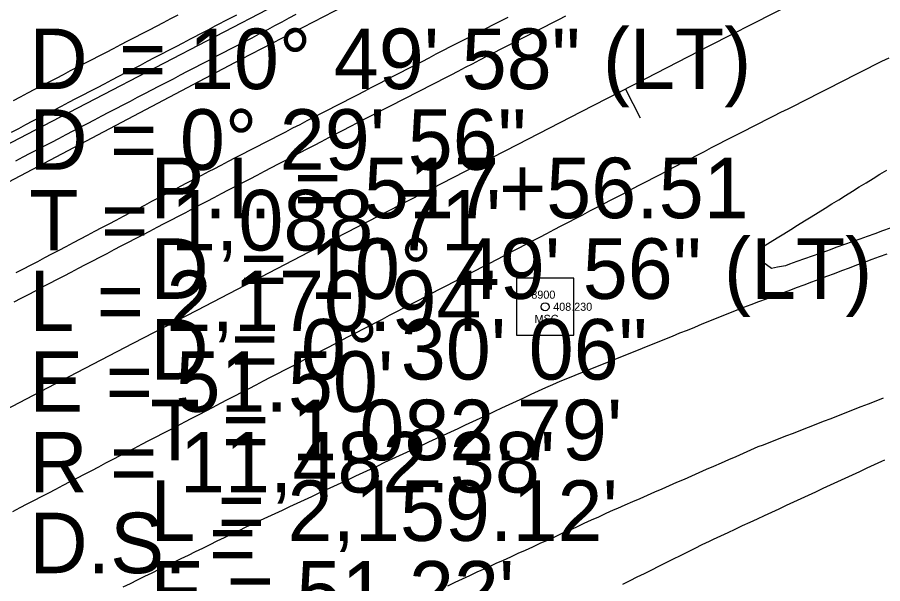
# Model space of a CAD drawing. Extents: x 1901471 to 1963503, y 756461 to 799997.
# Drawn here: x 1928642.5 to 1928749.8, y 772581.7 to 772651.9 of the extents above; entities that cross this region are included whole.
import ezdxf

# ---------------------------------------------------------------- set-up
doc = ezdxf.new("R2010")
doc.units = 0
for name, color, linetype in [('RD_EX_DR_ErosCtrl', 7, 'Continuous'), ('RD_EX_Fence_Other', 7, 'Continuous'), ('RD_EX_H2O', 7, 'Continuous'), ('RD_EX_Road', 7, 'Continuous'), ('RD_EX_Road_txCode', 7, 'Continuous'), ('RD_HC_Cl', 7, 'Continuous'), ('RD_HC_Data', 7, 'Continuous'), ('RD_HC_Data_Tic', 7, 'Continuous'), ('RD_HC_Survey', 7, 'Continuous'), ('RD_HC_txCode', 7, 'Continuous'), ('RD_SMD_Locator', 7, 'Continuous')]:
    doc.layers.add(name, color=color, linetype=linetype)

msp = doc.modelspace()

# ---------------------------------------------------------------- linework, layer by layer
at = {"layer": 'RD_EX_DR_ErosCtrl'}
for points in [[(1928642.04, 772641.59), (1928642.93, 772642.05), (1928643.81, 772642.52), (1928644.7, 772642.98), (1928645.59, 772643.44), (1928646.47, 772643.9), (1928647.36, 772644.36), (1928648.25, 772644.82), (1928649.13, 772645.29), (1928650.02, 772645.75), (1928650.91, 772646.21), (1928651.79, 772646.67), (1928652.67, 772647.13), (1928653.56, 772647.59), (1928654.45, 772648.05), (1928655.34, 772648.51), (1928656.23, 772648.97), (1928657.11, 772649.43), (1928658, 772649.89), (1928658.89, 772650.35), (1928659.78, 772650.81), (1928660.66, 772651.27), (1928661.55, 772651.73), (1928662.44, 772652.19)], [(1928677.05, 772652.24), (1928676.17, 772651.77), (1928675.29, 772651.29), (1928674.41, 772650.82), (1928673.53, 772650.35), (1928673.34, 772650.25), (1928672.46, 772649.79), (1928671.57, 772649.32), (1928670.68, 772648.86), (1928670.68, 772648.86), (1928669.8, 772648.4), (1928668.91, 772647.94), (1928668.02, 772647.48), (1928667.14, 772647.02), (1928666.25, 772646.55), (1928665.36, 772646.09), (1928664.48, 772645.63), (1928663.59, 772645.17), (1928662.7, 772644.71), (1928661.82, 772644.24), (1928660.93, 772643.78), (1928660.04, 772643.32), (1928659.16, 772642.86), (1928658.27, 772642.4), (1928657.38, 772641.94), (1928656.5, 772641.47), (1928655.61, 772641.01), (1928654.72, 772640.55), (1928653.84, 772640.09), (1928652.95, 772639.63), (1928652.06, 772639.16), (1928651.18, 772638.7), (1928650.29, 772638.24), (1928649.4, 772637.78), (1928648.52, 772637.32), (1928647.63, 772636.85), (1928646.74, 772636.39), (1928645.86, 772635.93), (1928644.97, 772635.47), (1928644.08, 772635.01), (1928643.2, 772634.55), (1928642.31, 772634.08)]]:
    msp.add_lwpolyline(points, dxfattribs=at)
at = {"layer": 'RD_EX_Fence_Other'}
msp.add_lwpolyline([(1928917.87, 772770.09), (1928867.58, 772745.7), (1928819.7, 772722.09), (1928769.62, 772697.1), (1928720.17, 772672.48), (1928670.24, 772646.66), (1928620.65, 772620.52), (1928563.65, 772590.34), (1928513.62, 772563.01), (1928468.74, 772538.96), (1928433.42, 772519.49), (1928395.84, 772498.25), (1928359.58, 772477.65), (1928320.9, 772456.31), (1928299.49, 772447.1), (1928277.55, 772438.33)], dxfattribs=at)
at = {"layer": 'RD_EX_H2O'}
msp.add_lwpolyline([(1928641.8, 772637.67), (1928642.69, 772638.13), (1928643.58, 772638.59), (1928644.46, 772639.05), (1928645.35, 772639.51), (1928646.24, 772639.98), (1928647.12, 772640.44), (1928648.01, 772640.9), (1928648.9, 772641.36), (1928649.78, 772641.82), (1928650.67, 772642.28), (1928651.56, 772642.75), (1928652.44, 772643.21), (1928653.33, 772643.67), (1928654.22, 772644.13), (1928655.11, 772644.59), (1928655.99, 772645.05), (1928656.88, 772645.52), (1928657.77, 772645.98), (1928658.65, 772646.44), (1928659.54, 772646.9), (1928660.43, 772647.36), (1928661.31, 772647.82), (1928662.2, 772648.29), (1928663.09, 772648.75), (1928663.97, 772649.21), (1928664.39, 772649.43), (1928665.28, 772649.89), (1928666.16, 772650.36), (1928667.05, 772650.82), (1928668.82, 772651.75), (1928669.71, 772652.21)], dxfattribs=at)
at = {"layer": 'RD_EX_Road'}
for points in [[(1928642.12, 772616.62), (1928643, 772617.09), (1928643.89, 772617.55), (1928644.78, 772618.01), (1928645.66, 772618.47), (1928646.55, 772618.94), (1928647.44, 772619.4), (1928648.32, 772619.86), (1928649.21, 772620.32), (1928650.1, 772620.79), (1928650.98, 772621.25), (1928651.87, 772621.71), (1928652.75, 772622.17), (1928653.64, 772622.64), (1928654.53, 772623.1), (1928655.41, 772623.56), (1928656.3, 772624.02), (1928657.19, 772624.49), (1928658.07, 772624.95), (1928658.96, 772625.41), (1928659.85, 772625.87), (1928660.73, 772626.34), (1928661.62, 772626.8), (1928662.5, 772627.26), (1928663.39, 772627.72), (1928664.28, 772628.19), (1928665.16, 772628.65), (1928666.05, 772629.11), (1928666.94, 772629.58), (1928667.82, 772630.04), (1928668.71, 772630.5), (1928669.6, 772630.96), (1928670.48, 772631.43), (1928671.37, 772631.89), (1928672.26, 772632.35), (1928673.14, 772632.81), (1928674.03, 772633.28), (1928674.91, 772633.74), (1928675.8, 772634.2), (1928676.69, 772634.66), (1928677.57, 772635.13), (1928678.46, 772635.59), (1928679.35, 772636.05), (1928680.23, 772636.51), (1928681.12, 772636.98), (1928682.01, 772637.44), (1928682.89, 772637.9), (1928683.78, 772638.36), (1928684.72, 772638.85), (1928685.61, 772639.3), (1928686.5, 772639.76), (1928687.39, 772640.22), (1928688.28, 772640.67), (1928689.17, 772641.13), (1928690.06, 772641.59), (1928690.95, 772642.04), (1928691.84, 772642.5), (1928692.72, 772642.96), (1928693.61, 772643.41), (1928694.5, 772643.87), (1928695.39, 772644.33), (1928696.28, 772644.78), (1928697.17, 772645.24), (1928698.06, 772645.7), (1928698.95, 772646.15), (1928699.84, 772646.61), (1928700.73, 772647.07), (1928701.62, 772647.52), (1928702.51, 772647.98), (1928703.4, 772648.44), (1928704.29, 772648.89), (1928705.18, 772649.35), (1928706.07, 772649.81), (1928706.96, 772650.26), (1928707.85, 772650.72), (1928708.73, 772651.18), (1928709.62, 772651.63), (1928710.51, 772652.09)], [(1928642.39, 772620.25), (1928643.28, 772620.72), (1928644.16, 772621.18), (1928645.05, 772621.65), (1928645.93, 772622.11), (1928646.82, 772622.58), (1928647.7, 772623.04), (1928648.59, 772623.51), (1928649.47, 772623.97), (1928650.36, 772624.44), (1928651.24, 772624.9), (1928652.13, 772625.37), (1928653.01, 772625.83), (1928653.9, 772626.3), (1928654.78, 772626.76), (1928655.67, 772627.23), (1928656.55, 772627.69), (1928657.44, 772628.16), (1928658.32, 772628.62), (1928659.21, 772629.09), (1928660.09, 772629.55), (1928660.98, 772630.02), (1928661.86, 772630.49), (1928662.75, 772630.95), (1928663.63, 772631.42), (1928664.52, 772631.88), (1928665.4, 772632.35), (1928666.29, 772632.81), (1928666.91, 772633.13), (1928667.8, 772633.59), (1928668.69, 772634.05), (1928669.58, 772634.51), (1928670.46, 772634.97), (1928671.35, 772635.42), (1928672.24, 772635.88), (1928673.13, 772636.34), (1928674.02, 772636.8), (1928674.91, 772637.26), (1928675.79, 772637.72), (1928676.68, 772638.18), (1928677.57, 772638.63), (1928678.46, 772639.09), (1928679.35, 772639.55), (1928680.24, 772640.01), (1928681.13, 772640.47), (1928682.01, 772640.93), (1928682.9, 772641.39), (1928683.79, 772641.84), (1928684.68, 772642.3), (1928685.57, 772642.76), (1928686.46, 772643.22), (1928687.35, 772643.68), (1928688.23, 772644.14), (1928689.12, 772644.6), (1928690.01, 772645.05), (1928690.9, 772645.51), (1928691.79, 772645.97), (1928692.68, 772646.43), (1928693.56, 772646.89), (1928694.45, 772647.35), (1928695.34, 772647.81), (1928696.23, 772648.26), (1928697.12, 772648.72), (1928698.01, 772649.18), (1928698.9, 772649.64), (1928699.78, 772650.1), (1928700.67, 772650.56), (1928701.56, 772651.02), (1928702.45, 772651.47), (1928703.34, 772651.93)], [(1928750.52, 772646.85), (1928749.62, 772646.4), (1928748.73, 772645.95), (1928747.84, 772645.49), (1928746.95, 772645.04), (1928746.05, 772644.59), (1928745.16, 772644.14), (1928744.27, 772643.69), (1928743.38, 772643.24), (1928742.48, 772642.79), (1928741.59, 772642.34), (1928740.7, 772641.89), (1928739.81, 772641.44), (1928738.92, 772640.98), (1928738.02, 772640.53), (1928737.13, 772640.08), (1928736.24, 772639.63), (1928735.35, 772639.18), (1928734.45, 772638.73), (1928733.56, 772638.28), (1928732.67, 772637.83), (1928731.78, 772637.38), (1928730.89, 772636.92), (1928730.29, 772636.62), (1928729.41, 772636.16), (1928728.52, 772635.7), (1928727.63, 772635.24), (1928726.75, 772634.78), (1928725.86, 772634.32), (1928724.97, 772633.85), (1928724.09, 772633.39), (1928723.2, 772632.93), (1928722.31, 772632.47), (1928721.42, 772632.01), (1928720.54, 772631.55), (1928719.65, 772631.08), (1928718.76, 772630.62), (1928717.88, 772630.16), (1928716.99, 772629.7), (1928716.1, 772629.24), (1928715.22, 772628.78), (1928714.33, 772628.31), (1928713.44, 772627.85), (1928712.56, 772627.39), (1928711.67, 772626.93), (1928710.78, 772626.47), (1928709.9, 772626.01), (1928709.01, 772625.54), (1928708.12, 772625.08), (1928707.24, 772624.62), (1928706.35, 772624.16), (1928705.46, 772623.7), (1928704.58, 772623.24), (1928703.69, 772622.77), (1928702.8, 772622.31), (1928701.92, 772621.85), (1928701.03, 772621.39), (1928700.14, 772620.93), (1928699.26, 772620.47), (1928698.37, 772620), (1928697.48, 772619.54), (1928696.59, 772619.08), (1928695.71, 772618.62), (1928694.82, 772618.16), (1928693.93, 772617.7), (1928693.05, 772617.23), (1928692.16, 772616.77), (1928691.27, 772616.31), (1928690.39, 772615.85), (1928689.5, 772615.39), (1928688.61, 772614.93), (1928687.73, 772614.46), (1928686.84, 772614), (1928686.28, 772613.71), (1928685.39, 772613.25), (1928684.51, 772612.79), (1928683.62, 772612.33), (1928682.73, 772611.86), (1928681.85, 772611.4), (1928680.96, 772610.94), (1928680.07, 772610.48), (1928679.19, 772610.02), (1928678.3, 772609.56), (1928677.41, 772609.09), (1928676.53, 772608.63), (1928675.64, 772608.17), (1928674.75, 772607.71), (1928673.87, 772607.25), (1928672.98, 772606.78), (1928672.09, 772606.32), (1928671.21, 772605.86), (1928670.32, 772605.4), (1928669.43, 772604.94), (1928668.55, 772604.48), (1928667.66, 772604.01), (1928666.77, 772603.55), (1928665.89, 772603.09), (1928665, 772602.63), (1928664.11, 772602.17), (1928663.23, 772601.71), (1928662.34, 772601.24), (1928661.45, 772600.78), (1928660.57, 772600.32), (1928659.68, 772599.86), (1928658.79, 772599.4), (1928657.91, 772598.93), (1928657.02, 772598.47), (1928656.13, 772598.01), (1928655.24, 772597.55), (1928654.36, 772597.09), (1928653.47, 772596.63), (1928652.58, 772596.16), (1928651.7, 772595.7), (1928650.81, 772595.24), (1928649.92, 772594.78), (1928649.04, 772594.32), (1928648.15, 772593.86), (1928647.26, 772593.39), (1928646.38, 772592.93), (1928645.49, 772592.47), (1928644.6, 772592.01), (1928643.72, 772591.55), (1928642.83, 772591.08), (1928641.94, 772590.62)], [(1928750.69, 772625.76), (1928749.75, 772625.42), (1928748.81, 772625.08), (1928747.87, 772624.74), (1928746.93, 772624.41), (1928745.99, 772624.07), (1928745.04, 772623.73), (1928744.1, 772623.39), (1928743.16, 772623.05), (1928742.92, 772622.96), (1928741.98, 772622.62), (1928741.04, 772622.29), (1928740.09, 772621.95), (1928739.15, 772621.62), (1928738.21, 772621.28), (1928737.72, 772621.11), (1928736.74, 772620.91), (1928735.99, 772620.76), (1928734.92, 772621.55), (1928734.61, 772622.5), (1928734.54, 772622.7), (1928734.98, 772623.5), (1928735.83, 772624.03), (1928736.68, 772624.55), (1928737.53, 772625.08), (1928738.38, 772625.6), (1928739.23, 772626.13), (1928740.08, 772626.66), (1928740.93, 772627.18), (1928741.78, 772627.71), (1928742.63, 772628.24), (1928743.48, 772628.76), (1928744.33, 772629.29), (1928745.18, 772629.81), (1928746.03, 772630.34), (1928746.88, 772630.87), (1928747.73, 772631.39), (1928748.58, 772631.92), (1928749.43, 772632.45), (1928750.28, 772632.97)], [(1928655.63, 772581.3), (1928656.53, 772581.74), (1928657.42, 772582.17), (1928658.32, 772582.61), (1928659.22, 772583.05), (1928660.12, 772583.49), (1928661.02, 772583.93), (1928661.92, 772584.36), (1928662.82, 772584.8), (1928663.72, 772585.24), (1928664.61, 772585.68), (1928665.51, 772586.11), (1928666.41, 772586.55), (1928667.31, 772586.99), (1928668.21, 772587.43), (1928669.11, 772587.87), (1928670.01, 772588.3), (1928670.87, 772588.73), (1928671.78, 772589.15), (1928672.68, 772589.57), (1928673.59, 772589.99), (1928674.5, 772590.41), (1928675.4, 772590.83), (1928676.31, 772591.26), (1928677.22, 772591.68), (1928678.12, 772592.1), (1928679.03, 772592.52), (1928679.94, 772592.94), (1928680.84, 772593.36), (1928681.75, 772593.78), (1928682.65, 772594.21), (1928683.56, 772594.63), (1928684.47, 772595.05), (1928685.37, 772595.47), (1928686.28, 772595.89), (1928687.19, 772596.31), (1928688.09, 772596.74), (1928689, 772597.16), (1928689.91, 772597.58), (1928690.81, 772598), (1928691.72, 772598.42), (1928692.62, 772598.84), (1928693.53, 772599.26), (1928694.44, 772599.69), (1928695.34, 772600.11), (1928696.25, 772600.53), (1928697.16, 772600.95), (1928698.06, 772601.37), (1928698.97, 772601.79), (1928699.88, 772602.22), (1928700.78, 772602.64), (1928701.69, 772603.06), (1928702.59, 772603.48), (1928703.5, 772603.9), (1928704.41, 772604.32), (1928705.31, 772604.74), (1928706.22, 772605.17), (1928707.13, 772605.59), (1928708.03, 772606.01), (1928708.88, 772606.4), (1928709.81, 772606.78), (1928710.74, 772607.15), (1928711.66, 772607.53), (1928712.59, 772607.9), (1928713.52, 772608.28), (1928714.44, 772608.65), (1928715.37, 772609.02), (1928716.3, 772609.4), (1928717.23, 772609.77), (1928718.15, 772610.15), (1928719.08, 772610.52), (1928720.01, 772610.89), (1928720.93, 772611.27), (1928721.86, 772611.64), (1928722.79, 772612.02), (1928723.71, 772612.39), (1928724.64, 772612.77), (1928725.57, 772613.14), (1928726.49, 772613.51), (1928727.42, 772613.89), (1928728.35, 772614.26), (1928729.28, 772614.64), (1928730.2, 772615.01), (1928731.13, 772615.38), (1928732.06, 772615.76), (1928732.55, 772615.96), (1928733.49, 772616.31), (1928734.42, 772616.66), (1928735.36, 772617.01), (1928736.29, 772617.36), (1928737.23, 772617.7), (1928738.17, 772618.05), (1928739.1, 772618.4), (1928740.04, 772618.75), (1928740.98, 772619.1), (1928741.91, 772619.45), (1928742.85, 772619.8), (1928743.79, 772620.15), (1928744.72, 772620.5), (1928745.66, 772620.85), (1928746.59, 772621.2), (1928747.53, 772621.55), (1928748.47, 772621.9), (1928749.4, 772622.25), (1928750.34, 772622.6)], [(1928749.85, 772604.68), (1928748.92, 772604.32), (1928747.99, 772603.96), (1928747.06, 772603.6), (1928746.13, 772603.23), (1928745.2, 772602.87), (1928744.26, 772602.51), (1928743.33, 772602.15), (1928742.4, 772601.78), (1928741.47, 772601.42), (1928740.54, 772601.06), (1928739.61, 772600.69), (1928738.67, 772600.33), (1928737.74, 772599.97), (1928736.81, 772599.61), (1928735.88, 772599.24), (1928734.95, 772598.88), (1928734.32, 772598.64), (1928733.4, 772598.24), (1928732.49, 772597.83), (1928731.57, 772597.43), (1928730.65, 772597.03), (1928729.74, 772596.63), (1928728.82, 772596.23), (1928727.91, 772595.83), (1928726.99, 772595.43), (1928726.08, 772595.03), (1928725.16, 772594.63), (1928724.24, 772594.23), (1928723.33, 772593.83), (1928722.41, 772593.43), (1928721.5, 772593.03), (1928720.58, 772592.63), (1928719.67, 772592.23), (1928718.75, 772591.83), (1928717.83, 772591.43), (1928716.92, 772591.02), (1928716.38, 772590.79), (1928715.47, 772590.38), (1928714.56, 772589.96), (1928713.65, 772589.55), (1928712.74, 772589.14), (1928711.83, 772588.72), (1928710.92, 772588.31), (1928710.01, 772587.9), (1928709.1, 772587.48), (1928708.19, 772587.07), (1928707.28, 772586.66), (1928706.37, 772586.24), (1928705.46, 772585.83), (1928704.55, 772585.42), (1928703.64, 772585), (1928702.73, 772584.59), (1928701.81, 772584.18), (1928700.9, 772583.76), (1928699.99, 772583.35), (1928699.46, 772583.11), (1928698.55, 772582.68), (1928697.65, 772582.26), (1928696.74, 772581.84), (1928695.84, 772581.41)], [(1928750.01, 772597.02), (1928749.62, 772596.84), (1928748.71, 772596.42), (1928747.8, 772596), (1928746.89, 772595.58), (1928745.99, 772595.16), (1928745.08, 772594.74), (1928744.17, 772594.32), (1928743.27, 772593.9), (1928742.36, 772593.48), (1928741.45, 772593.06), (1928740.55, 772592.64), (1928739.64, 772592.22), (1928738.73, 772591.79), (1928737.82, 772591.37), (1928736.92, 772590.95), (1928736.01, 772590.53), (1928735.1, 772590.11), (1928734.2, 772589.69), (1928733.29, 772589.27), (1928732.38, 772588.85), (1928731.47, 772588.43), (1928730.57, 772588.01), (1928729.66, 772587.59), (1928728.75, 772587.17), (1928728.27, 772586.94), (1928727.37, 772586.5), (1928726.48, 772586.05), (1928725.58, 772585.61), (1928724.69, 772585.16), (1928723.79, 772584.72), (1928722.9, 772584.27), (1928722, 772583.82), (1928721.11, 772583.38), (1928720.21, 772582.93), (1928719.32, 772582.49), (1928718.42, 772582.04), (1928717.53, 772581.6)]]:
    msp.add_lwpolyline(points, dxfattribs=at)
at = {"layer": 'RD_HC_Cl'}
for centre, radius, start, end in [((1933934.02, 762479.74), 11482.38, 112.01316, 122.84589), ((1933920.67, 762509.14), 11420.5, 112.014247, 122.846378), ((1933910.03, 762523.4), 11373.86, 112.013249, 123.541888)]:
    msp.add_arc(centre, radius, start, end, dxfattribs=at)
at = {"layer": 'RD_HC_Data_Tic'}
msp.add_line((1928717.88, 772643), (1928719.71, 772639.44), dxfattribs=at)
at = {"layer": 'RD_HC_Survey'}
msp.add_lwpolyline([(1928711.48, 772619.55), (1928704.4, 772619.55), (1928704.4, 772612.48), (1928711.48, 772612.48)], close=True, dxfattribs=at)
msp.add_circle((1928707.94, 772616.02), 0.5, dxfattribs=at)
at = {"layer": 'RD_SMD_Locator'}
msp.add_circle((1928707.94, 772616.02), 0.001, dxfattribs=at)

# ---------------------------------------------------------------- texts
at = {"layer": 'RD_EX_Road_txCode'}
msp.add_text('408.230', height=1, dxfattribs=at).set_placement((1928708.94, 772615.52))
at = {"layer": 'RD_HC_Data'}
for s, p in [('D', (1928644, 772643)), ('    = 10%%d 49\' 58" (LT)', (1928644, 772643)), ('D = 0%%d 29\' 56"', (1928644, 772633)), ('P.I. = 517+56.51', (1928659, 772627)), ("T = 1,088.71'", (1928644, 772623)), ('D', (1928659, 772617)), ('    = 10%%d 49\' 56" (LT)', (1928659, 772617)), ("L = 2,170.94'", (1928644, 772613)), ('D = 0%%d 30\' 06"', (1928659, 772607)), ("E = 51.50'", (1928644, 772603)), ("T = 1,082.79'", (1928659, 772597)), ("R = 11,482.38'", (1928644, 772593)), ("L = 2,159.12'", (1928659, 772587)), ('D.S. = ', (1928644, 772583)), ("E = 51.22'", (1928659, 772577))]:
    msp.add_text(s, height=7.5, dxfattribs=at).set_placement(p)
at = {"layer": 'RD_HC_txCode'}
for s, p in [('8900', (1928706.23, 772617.02)), ('MSC', (1928706.63, 772614.02))]:
    msp.add_text(s, height=1, dxfattribs=at).set_placement(p)

doc.saveas('drawing.dxf')
